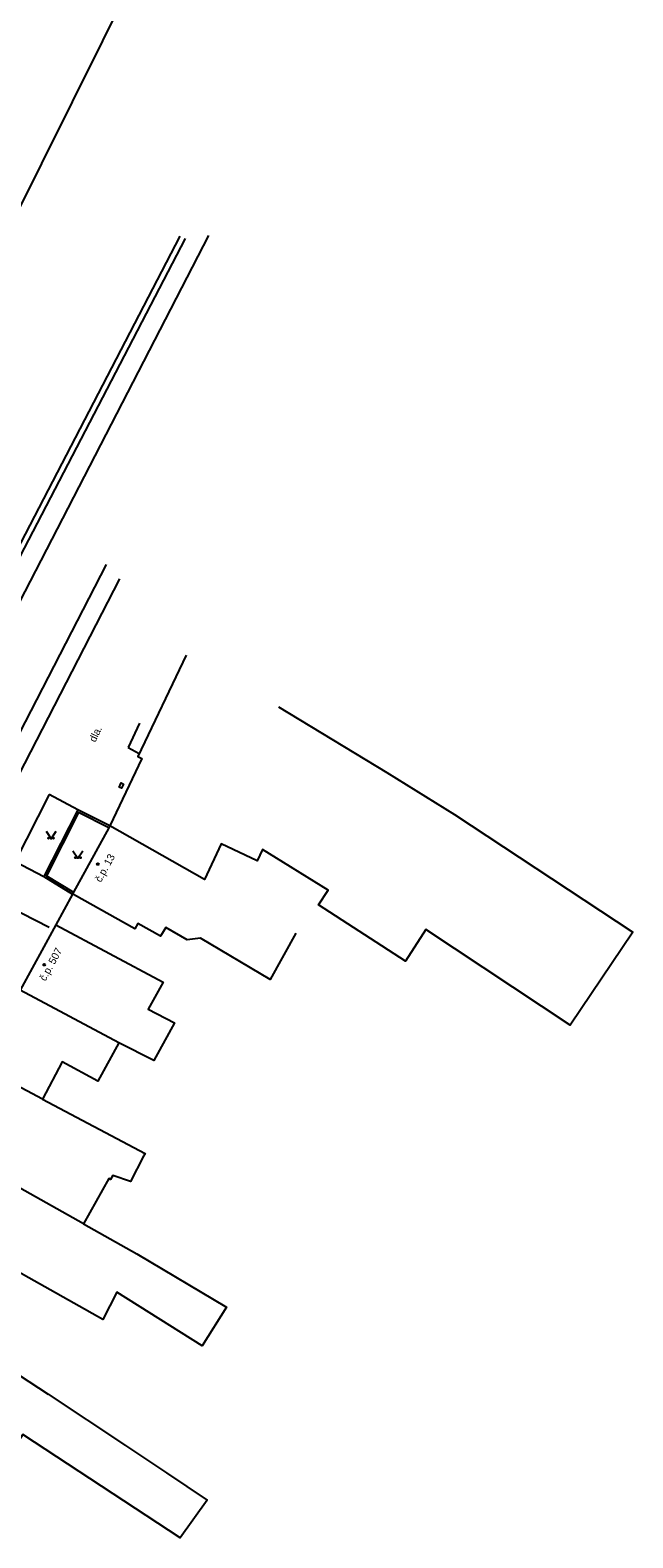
# Model space of a CAD drawing. Extents: x -577457 to -568404, y -1208466 to -1201387.
# Drawn here: x -568680.5 to -568620.1, y -1203806 to -1203655 of the extents above; entities that cross this region are included whole.
import ezdxf

# ---------------------------------------------------------------- set-up
doc = ezdxf.new("R2010")
doc.units = 0
for name, color, linetype in [('BUDOVY_MĚŘ', 7, 'Continuous'), ('BUDOVY_NEMĚŘ', 7, 'Continuous'), ('OBVOD_PILÍŘE', 7, 'Continuous'), ('POMOC_POPIS', 7, 'Continuous'), ('ROZHRANÍ_PLOCH', 7, 'Continuous'), ('ZELEŇ', 7, 'Continuous'), ('ZN_BUDOV', 7, 'Continuous'), ('ZN_DOPLŇKOVÉ', 7, 'Continuous'), ('ZN_KULTUR', 7, 'Continuous'), ('Č_POPIS_ORIENT', 7, 'Continuous')]:
    doc.layers.add(name, color=color, linetype=linetype)

msp = doc.modelspace()

# ---------------------------------------------------------------- linework, layer by layer
at = {"layer": 'BUDOVY_MĚŘ'}
for points in [[(-568664.88, -1203717.6), (-568669.71, -1203727.75), (-568669.31, -1203727.94), (-568672.53, -1203734.7)], [(-568672.63, -1203734.88), (-568676.16, -1203741.35)], [(-568672.53, -1203734.7), (-568672.63, -1203734.88)], [(-568676.16, -1203741.35), (-568676.26, -1203741.53)], [(-568677.93, -1203744.61), (-568681.5, -1203751.14)]]:
    msp.add_lwpolyline(points, dxfattribs=at)
at = {"layer": 'BUDOVY_NEMĚŘ'}
for points in [[(-568655.63, -1203722.76), (-568644.75, -1203729.35), (-568637.98, -1203733.57), (-568620.1, -1203745.35), (-568626.39, -1203754.65), (-568640.84, -1203745.09), (-568642.9, -1203748.26), (-568651.61, -1203742.59), (-568650.65, -1203741.12), (-568657.23, -1203737.06), (-568657.76, -1203738.2), (-568661.38, -1203736.48), (-568663.05, -1203740.05), (-568672.53, -1203734.7)], [(-568653.87, -1203745.44), (-568656.47, -1203750.1), (-568663.44, -1203745.94), (-568664.77, -1203746.11), (-568666.91, -1203744.88), (-568667.45, -1203745.75), (-568669.71, -1203744.47), (-568670.03, -1203745), (-568676.18, -1203741.58), (-568676.26, -1203741.53)], [(-568677.93, -1203744.61), (-568667.17, -1203750.35), (-568668.69, -1203753.05), (-568666.04, -1203754.43), (-568668.12, -1203758.19), (-568671.64, -1203756.42), (-568681.5, -1203751.14)], [(-568671.64, -1203756.42), (-568673.73, -1203760.26), (-568677.29, -1203758.34), (-568679.27, -1203762.08), (-568685.59, -1203758.73)], [(-568679.27, -1203762.08), (-568668.99, -1203767.53), (-568669.14, -1203767.8), (-568670.47, -1203770.31), (-568672.24, -1203769.74), (-568672.46, -1203770.13), (-568672.64, -1203770.03), (-568675.18, -1203774.57), (-568689.65, -1203766.46)], [(-568675.18, -1203774.57), (-568669.83, -1203777.56), (-568660.82, -1203782.92), (-568663.28, -1203786.8), (-568671.82, -1203781.43), (-568673.22, -1203784.14), (-568685.44, -1203777.3), (-568689.39, -1203784.67), (-568696.83, -1203780.59)], [(-568689.39, -1203784.67), (-568678.71, -1203791.63), (-568670.95, -1203796.79), (-568666.86, -1203799.52), (-568662.77, -1203802.24), (-568665.48, -1203806.03), (-568681.26, -1203795.66), (-568682.42, -1203797.45), (-568686.04, -1203795.1), (-568684.93, -1203793.26), (-568689.77, -1203790.09), (-568690.99, -1203792.34), (-568692.85, -1203791.4), (-568696.34, -1203798.55), (-568703.76, -1203794.09)]]:
    msp.add_lwpolyline(points, dxfattribs=at)
at = {"layer": 'OBVOD_PILÍŘE'}
msp.add_lwpolyline([(-568671.48, -1203730.6), (-568671.38, -1203730.39), (-568671.15, -1203730.5), (-568671.36, -1203730.92), (-568671.58, -1203730.81), (-568671.48, -1203730.6)], dxfattribs=at)
at = {"layer": 'ROZHRANÍ_PLOCH'}
for points in [[(-568703.85, -1203717.5), (-568670.15, -1203649.81)], [(-568662.64, -1203675.55), (-568682.68, -1203714.39)], [(-568672.88, -1203708.51), (-568686.3, -1203734.45)], [(-568684.65, -1203735.38), (-568671.51, -1203709.93)], [(-568669.54, -1203724.39), (-568670.68, -1203726.84)], [(-568670.68, -1203726.84), (-568669.57, -1203727.45)], [(-568678.61, -1203731.56), (-568682.01, -1203738.26)], [(-568675.75, -1203733.07), (-568678.61, -1203731.56)], [(-568682.01, -1203738.26), (-568679.14, -1203739.78)], [(-568684.06, -1203742.06), (-568678.61, -1203744.83)]]:
    msp.add_lwpolyline(points, dxfattribs=at)
at = {"layer": 'ZELEŇ'}
for points in [[(-568665.52, -1203675.59), (-568684.22, -1203711.57)], [(-568683.72, -1203711.89), (-568664.94, -1203675.85)]]:
    msp.add_lwpolyline(points, dxfattribs=at)
at = {"layer": 'ZN_BUDOV'}
for centre in [(-568673.73, -1203738.52), (-568679.1, -1203748.61)]:
    msp.add_circle(centre, 0.0875, dxfattribs=at)
at = {"layer": 'ZN_DOPLŇKOVÉ'}
for points in [[(-568675.75, -1203733.07), (-568679.14, -1203739.78)], [(-568672.63, -1203734.88), (-568675.66, -1203733.34), (-568678.88, -1203739.71), (-568676.16, -1203741.35)], [(-568672.53, -1203734.7), (-568675.75, -1203733.07)], [(-568679.14, -1203739.78), (-568676.26, -1203741.53)], [(-568676.26, -1203741.53), (-568677.93, -1203744.61)]]:
    msp.add_lwpolyline(points, dxfattribs=at)
at = {"layer": 'ZN_KULTUR'}
for points in [[(-568678.92, -1203735.23), (-568678.42, -1203735.98), (-568677.92, -1203735.23)], [(-568676.22, -1203737.18), (-568675.72, -1203737.93), (-568675.22, -1203737.18)]]:
    msp.add_lwpolyline(points, dxfattribs=at)
for centre in [(-568678.67, -1203735.93), (-568678.17, -1203735.93), (-568675.97, -1203737.88), (-568675.47, -1203737.88)]:
    msp.add_circle(centre, 0.05, dxfattribs=at)

# ---------------------------------------------------------------- texts
at = {"layer": 'POMOC_POPIS'}
msp.add_text('dla.', height=0.75, rotation=63.95, dxfattribs=at).set_placement((-568673.99, -1203726.37))
at = {"layer": 'Č_POPIS_ORIENT'}
for s, rotation, p in [('č.p. 13', 61.36, (-568673.42, -1203740.41)), ('č.p. 507', 61.33, (-568678.98, -1203750.31))]:
    msp.add_text(s, height=0.75, rotation=rotation, dxfattribs=at).set_placement(p)

doc.saveas('drawing.dxf')
